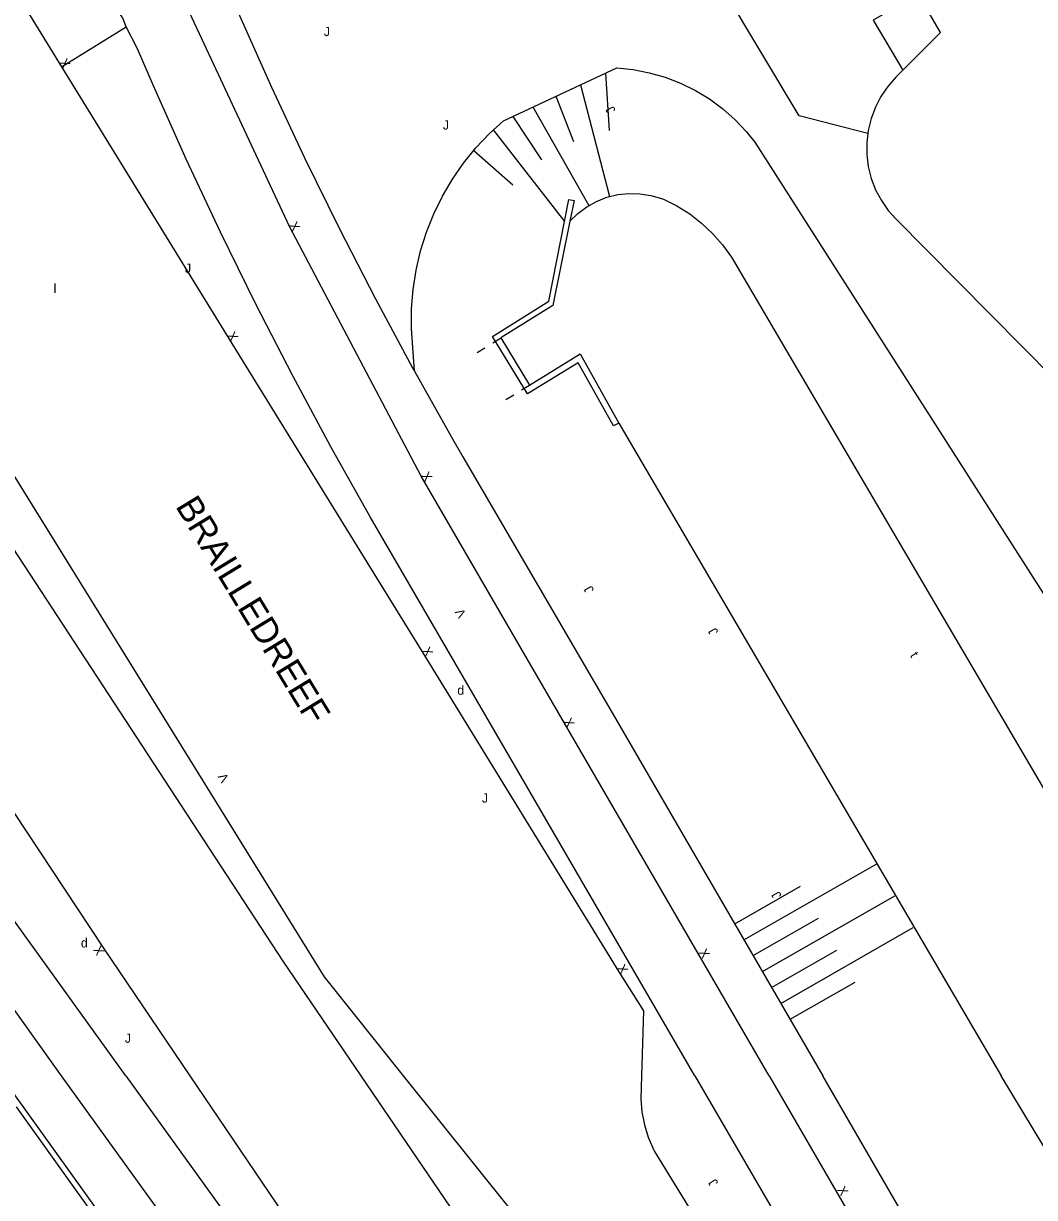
# Model space of a CAD drawing. Extents: x 134999 to 136502, y 457398 to 459002.
# Drawn here: x 136216.7 to 136271.6, y 457793.4 to 457857.2 of the extents above; entities that cross this region are included whole.
import ezdxf

# ---------------------------------------------------------------- set-up
doc = ezdxf.new("R2010")
doc.units = 0
for name, color, linetype in [('RI_DGTB_18', 7, 'Continuous'), ('RI_DGTB_2', 7, 'Continuous'), ('RI_DGTB_29', 7, 'Continuous'), ('RI_DGTB_30', 7, 'Continuous'), ('RI_DGTB_31', 7, 'Continuous'), ('RI_DGTB_37', 7, 'Continuous'), ('RI_DGTB_43', 7, 'Continuous'), ('RI_DGTB_48', 7, 'Continuous'), ('RI_DGTB_53', 7, 'Continuous'), ('RI_DGTB_58', 7, 'Continuous')]:
    doc.layers.add(name, color=color, linetype=linetype)

msp = doc.modelspace()

# ---------------------------------------------------------------- linework, layer by layer
at = {"layer": 'RI_DGTB_18'}
for p, q in [((136248.322, 457854.487), (136248.529, 457851.375)), ((136246.959, 457853.852), (136248.536, 457847.779)), ((136245.62, 457853.228), (136246.591, 457850.767)), ((136244.378, 457852.649), (136247.41, 457847.286)), ((136243.275, 457852.135), (136244.85, 457849.783)), ((136242.214, 457851.4), (136246.099, 457846.417)), ((136241.163, 457850.291), (136243.284, 457848.414)), ((136255.848, 457807.388), (136263.067, 457811.517)), ((136255.848, 457807.388), (136263.067, 457811.517)), ((136255.346, 457808.253), (136258.919, 457810.297)), ((136255.346, 457808.253), (136258.919, 457810.297)), ((136256.852, 457805.658), (136264.06, 457809.781)), ((136256.852, 457805.658), (136264.06, 457809.781)), ((136256.35, 457806.523), (136259.912, 457808.561)), ((136256.35, 457806.523), (136259.912, 457808.561)), ((136257.856, 457803.928), (136265.053, 457808.045)), ((136257.856, 457803.928), (136265.053, 457808.045)), ((136257.354, 457804.793), (136260.905, 457806.824)), ((136257.354, 457804.793), (136260.905, 457806.824)), ((136258.357, 457803.063), (136261.898, 457805.088)), ((136258.357, 457803.063), (136261.898, 457805.088))]:
    msp.add_line(p, q, dxfattribs=at)
msp.add_lwpolyline([(136237.931, 457838.298), (136237.771, 457840.601), (136237.777, 457841.668), (136237.863, 457842.732), (136238.028, 457843.787), (136238.272, 457844.826), (136238.593, 457845.845), (136238.989, 457846.836), (136239.459, 457847.795), (136239.998, 457848.716), (136240.606, 457849.594), (136241.277, 457850.424), (136242.009, 457851.202), (136242.77, 457851.9), (136248.93, 457854.77), (136249.823, 457854.681), (136250.704, 457854.512), (136251.566, 457854.266), (136252.404, 457853.943), (136253.209, 457853.548), (136253.976, 457853.082), (136254.698, 457852.55), (136255.37, 457851.956), (136255.986, 457851.304), (136256.44, 457850.74), (136276.468, 457819.411)], dxfattribs=at)
at = {"layer": 'RI_DGTB_2'}
msp.add_line((136262.868, 457857.372), (136264.488, 457854.639), dxfattribs=at)
for points in [[(136264.488, 457854.639), (136266.536, 457856.695), (136265.344, 457858.784), (136262.868, 457857.372)], [(136264.488, 457854.639), (136264.11, 457854.26), (136263.673, 457853.765), (136263.299, 457853.221), (136262.994, 457852.636), (136262.761, 457852.018), (136262.605, 457851.376), (136262.586, 457851.215)], [(136262.586, 457851.215), (136262.528, 457850.72), (136262.53, 457850.06), (136262.612, 457849.405), (136262.773, 457848.765), (136263.01, 457848.148), (136263.32, 457847.565), (136263.697, 457847.024), (136264.11, 457846.56), (136283.03, 457827.46), (136309.17, 457853.57)]]:
    msp.add_lwpolyline(points, dxfattribs=at)
at = {"layer": 'RI_DGTB_30'}
for p, q in [((136242.193, 457839.826), (136242.62, 457840.087)), ((136241.34, 457839.305), (136241.767, 457839.566)), ((136243.757, 457837.266), (136244.184, 457837.527)), ((136242.904, 457836.745), (136243.33, 457837.006))]:
    msp.add_line(p, q, dxfattribs=at)
at = {"layer": 'RI_DGTB_48'}
msp.add_line((136248.268, 457753.592), (136216.3, 457798.31), dxfattribs=at)
at = {"layer": 'RI_DGTB_53'}
for p, q in [((136216.697, 457858.16), (136218.75, 457854.827)), ((136218.75, 457854.827), (136222.265, 457856.995)), ((136222.236, 457800), (136211.35, 457815.11)), ((136222.236, 457800), (136211.35, 457815.11)), ((136218.747, 457800), (136209.16, 457813.34)), ((136218.747, 457800), (136209.16, 457813.34)), ((136264.407, 457756.858), (136235.039, 457800)), ((136302.346, 457727.262), (136260.135, 457800))]:
    msp.add_line(p, q, dxfattribs=at)
for points in [[(136263.66, 457893.793), (136243.211, 457875.766), (136226.755, 457861.549), (136228.421, 457857.617), (136230.16, 457853.717), (136231.972, 457849.85), (136233.856, 457846.018), (136235.812, 457842.222), (136237.838, 457838.463), (136237.931, 457838.298)], [(136262.586, 457851.215), (136258.853, 457852.158), (136244.478, 457876.168), (136263.39, 457892.903), (136265.322, 457890.951), (136265.458, 457890.83), (136265.634, 457890.777), (136265.815, 457890.804), (136265.968, 457890.905), (136266.065, 457891.061), (136266.086, 457891.243), (136266.029, 457891.417), (136265.969, 457891.496), (136263.66, 457893.793)], [(136257.217, 457800), (136246.627, 457818.257), (136238.305, 457832.581), (136231.138, 457846.156), (136225.599, 457858.023), (136225.175, 457858.948), (136225.149, 457858.989), (136224.863, 457859.514), (136224.65, 457860.073), (136224.514, 457860.655), (136224.456, 457861.25), (136224.478, 457861.847), (136224.58, 457862.436), (136224.759, 457863.007), (136225.013, 457863.548), (136225.336, 457864.051), (136225.724, 457864.506), (136231.858, 457869.724), (136252.939, 457888.397)], [(136222.265, 457856.995), (136222.072, 457857.467), (136221.808, 457857.905), (136221.48, 457858.296), (136221.094, 457858.631), (136220.661, 457858.902), (136220.191, 457859.101), (136219.696, 457859.226), (136219.187, 457859.271), (136218.677, 457859.237), (136218.179, 457859.123), (136217.705, 457858.934), (136217.266, 457858.672), (136216.874, 457858.346), (136216.697, 457858.16)], [(136253.188, 457800), (136243.056, 457817.431), (136235.536, 457830.374), (136233.393, 457834.185), (136231.32, 457838.035), (136229.318, 457841.922), (136227.387, 457845.845), (136225.528, 457849.802), (136223.743, 457853.793), (136222.871, 457855.815), (136222.265, 457856.995)], [(136218.75, 457854.827), (136227.853, 457840.028), (136238.452, 457822.891), (136249.056, 457805.638), (136250.381, 457803.52), (136250.279, 457800)], [(136237.348, 457800), (136233.046, 457805.377), (136207.013, 457847.363)], [(136235.039, 457800), (136230.805, 457806.22), (136204.728, 457846.046)], [(136225.738, 457800), (136221.051, 457806.927), (136209.087, 457824.984), (136199.896, 457839.235), (136197.774, 457842.476)], [(136237.931, 457838.298), (136239.935, 457834.743), (136240.573, 457833.642), (136248.745, 457819.628), (136260.135, 457800)], [(136215.453, 457800), (136248.564, 457753.805)], [(136255.975, 457748.244), (136234.24, 457778.53), (136218.747, 457800)], [(136222.236, 457800), (136243.82, 457770.04), (136255.542, 457753.689)], [(136256.911, 457754.705), (136248.245, 457767.133), (136239.538, 457779.728), (136231.631, 457791.29), (136225.738, 457800)], [(136265.664, 457757.767), (136247.143, 457787.757), (136237.348, 457800)], [(136250.279, 457800), (136250.243, 457798.741), (136250.299, 457798.036), (136250.434, 457797.334), (136250.648, 457796.65), (136250.936, 457795.995), (136250.995, 457795.881), (136256.629, 457786.72)], [(136253.188, 457800), (136296.866, 457724.861), (136300.489, 457718.788), (136304.18, 457712.757), (136307.939, 457706.768), (136308.534, 457705.833), (136311.427, 457701.401)], [(136257.217, 457800), (136299.29, 457727.467), (136299.506, 457727.168), (136299.782, 457726.923), (136300.104, 457726.743), (136300.457, 457726.636), (136300.825, 457726.608), (136301.19, 457726.659), (136301.451, 457726.748), (136302.346, 457727.262)]]:
    msp.add_lwpolyline(points, dxfattribs=at)
at = {"layer": 'RI_DGTB_58'}
msp.add_line((136249.051, 457835.455), (136269.839, 457800), dxfattribs=at)
msp.add_line((136249.051, 457835.455), (136269.839, 457800), dxfattribs=at)
for points in [[(136249.051, 457835.455), (136248.762, 457835.316), (136246.835, 457838.747), (136244.086, 457837.06), (136242.184, 457840.174), (136245.248, 457842.094), (136246.335, 457847.619), (136246.62, 457847.569), (136246.392, 457846.44)], [(136246.392, 457846.44), (136246.825, 457846.862), (136247.31, 457847.222), (136247.838, 457847.516), (136248.4, 457847.737), (136248.987, 457847.883), (136249.587, 457847.949), (136250.192, 457847.936), (136250.789, 457847.843), (136251.368, 457847.672), (136251.474, 457847.632), (136252.207, 457847.268), (136252.902, 457846.834), (136253.55, 457846.334), (136254.147, 457845.773), (136254.687, 457845.157), (136255.17, 457844.481), (136272.379, 457815.204)], [(136246.392, 457846.44), (136245.464, 457841.853), (136242.635, 457840.106), (136244.194, 457837.531), (136246.936, 457839.237), (136249.051, 457835.455)], [(136309.757, 457731.847), (136301.299, 457746.322), (136293.502, 457759.871), (136287.675, 457769.737), (136277.317, 457787.6), (136269.839, 457800)]]:
    msp.add_lwpolyline(points, dxfattribs=at)

# ---------------------------------------------------------------- texts
at = {"layer": 'RI_DGTB_29'}
msp.add_text('d', height=0.5, dxfattribs=at).set_placement((136240.265, 457820.702))
msp.add_text('d', height=0.5, dxfattribs=at).set_placement((136240.265, 457820.702))
msp.add_text('d', height=0.5, rotation=359.99965, dxfattribs=at).set_placement((136219.8, 457806.97))
msp.add_text('d', height=0.5, rotation=359.99965, dxfattribs=at).set_placement((136219.8, 457806.97))
msp.add_text('d', height=0.5, rotation=359.99965, dxfattribs=at).set_placement((136219.8, 457806.97))
msp.add_text('d', height=0.5, rotation=359.99965, dxfattribs=at).set_placement((136219.8, 457806.97))
msp.add_text('d', height=0.5, rotation=359.99965, dxfattribs=at).set_placement((136219.8, 457806.97))
msp.add_text('d', height=0.5, rotation=359.99965, dxfattribs=at).set_placement((136219.8, 457806.97))
at = {"layer": 'RI_DGTB_30'}
for s, height, rotation, p in [('X', 0.5, 301.64994, (136218.598, 457855.075)), ('X', 0.5, 299.90765, (136231.097, 457846.229)), ('X', 0.5, 301.59352, (136227.722, 457840.241)), ('X', 0.5, 303.01853, (136238.278, 457832.615)), ('X', 0.5, 303.01853, (136238.278, 457832.615)), ('V', 0.499, 121.31484, (136240.772, 457825.071)), ('V', 0.499, 121.31484, (136240.772, 457825.071)), ('X', 0.5, 301.73583, (136238.32, 457823.104)), ('X', 0.5, 301.73583, (136238.32, 457823.104)), ('X', 0.5, 300.27541, (136246.013, 457819.251)), ('X', 0.5, 300.27541, (136246.013, 457819.251)), ('V', 0.499, 121.31484, (136227.877, 457816.128)), ('V', 0.499, 121.31484, (136227.877, 457816.128)), ('X', 0.499, 121.31484, (136221.105, 457806.736)), ('X', 0.499, 121.31484, (136221.105, 457806.736)), ('X', 0.5, 301.80476, (136253.367, 457806.701)), ('X', 0.5, 301.80476, (136253.367, 457806.701)), ('X', 0.5, 301.57663, (136248.925, 457805.851)), ('X', 0.5, 301.57663, (136248.925, 457805.851)), ('X', 0.5, 301.79355, (136260.896, 457793.801))]:
    msp.add_text(s, height=height, rotation=rotation, dxfattribs=at).set_placement(p)
at = {"layer": 'RI_DGTB_31'}
for p in [(136233.01, 457856.5), (136239.48, 457851.419), (136225.46, 457843.637), (136241.602, 457814.838), (136241.602, 457814.838)]:
    msp.add_text('J', height=0.5, dxfattribs=at).set_placement(p)
for height, rotation, p in [(0.499, 120.32653, (136248.896, 457852.464)), (0.499, 120.32653, (136247.715, 457826.398)), (0.499, 120.32653, (136247.715, 457826.398)), (0.499, 120.32653, (136254.476, 457824.113)), (0.499, 120.32653, (136254.476, 457824.113)), (0.499, 120.32653, (136257.913, 457809.786)), (0.499, 120.32653, (136257.913, 457809.786)), (0.5, 359.99965, (136222.19, 457801.79)), (0.5, 359.99965, (136222.19, 457801.79)), (0.5, 359.99965, (136222.19, 457801.79)), (0.5, 359.99965, (136222.19, 457801.79)), (0.5, 359.99965, (136222.19, 457801.79)), (0.5, 359.99965, (136222.19, 457801.79)), (0.499, 124.79012, (136254.48, 457794.181))]:
    msp.add_text('J', height=height, rotation=rotation, dxfattribs=at).set_placement(p)
at = {"layer": 'RI_DGTB_37'}
msp.add_text('BRAILLEDREEF', height=1.4, rotation=301.37751, dxfattribs=at).set_placement((136224.911, 457830.95))
msp.add_text('BRAILLEDREEF', height=1.4, rotation=301.37751, dxfattribs=at).set_placement((136224.911, 457830.95))
msp.add_text('BRAILLEDREEF', height=1.4, rotation=301.37751, dxfattribs=at).set_placement((136224.911, 457830.95))
msp.add_text('BRAILLEDREEF', height=1.4, rotation=301.37751, dxfattribs=at).set_placement((136224.911, 457830.95))
msp.add_text('BRAILLEDREEF', height=1.4, rotation=301.37751, dxfattribs=at).set_placement((136224.911, 457830.95))
msp.add_text('BRAILLEDREEF', height=1.4, rotation=301.37751, dxfattribs=at).set_placement((136224.911, 457830.95))
at = {"layer": 'RI_DGTB_43'}
msp.add_text('l', height=0.5, dxfattribs=at).set_placement((136218.318, 457842.54))
msp.add_text('t', height=0.5, rotation=300.61467, dxfattribs=at).set_placement((136264.864, 457822.844))
msp.add_text('t', height=0.5, rotation=300.61467, dxfattribs=at).set_placement((136264.864, 457822.844))

doc.saveas('drawing.dxf')
